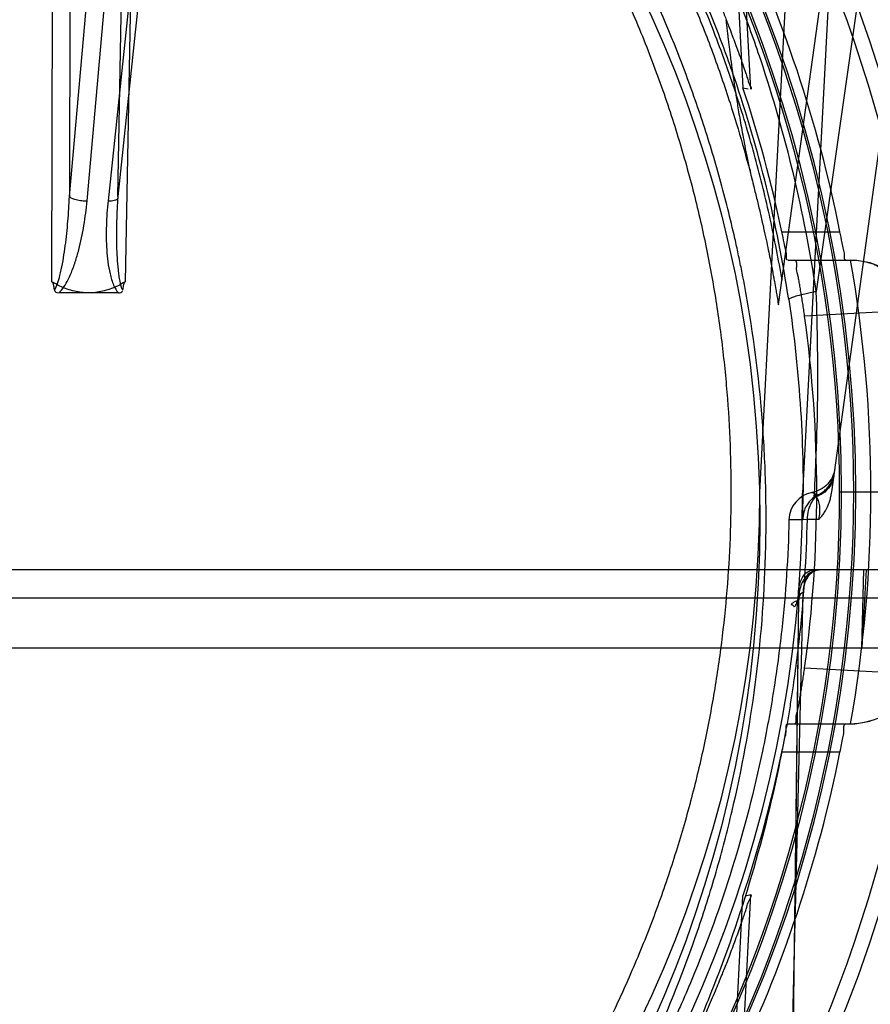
# Model space of a CAD drawing. Header units: millimetres. Extents: x 0 to 297, y 0 to 210.
# Tile 437 of 455: x 242.672 to 242.881, y 159.485 to 159.728. Entities that reach past the tile are written whole.
import ezdxf

# ---------------------------------------------------------------- set-up
doc = ezdxf.new("R2010")
doc.units = ezdxf.units.MM
doc.header["$LTSCALE"] = 16.335
doc.layers.get('0').update_dxf_attribs({"linetype": 'CONTINUOUS'})
for name, color, linetype in [('AXES_REF', 7, 'CONTINUOUS'), ('INTFCLR_1', 7, 'CONTINUOUS'), ('INTFCLR_144815', 7, 'CONTINUOUS')]:
    doc.layers.add(name, color=color, linetype=linetype)

msp = doc.modelspace()

# ---------------------------------------------------------------- linework, layer by layer
at = {"color": 7, "linetype": 'Continuous'}
for radius in [6.787079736, 6.7865, 6.743039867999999]:
    msp.add_circle((241.4889104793, 154.7114782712), radius, dxfattribs=at)
msp.add_arc((241.4889104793, 154.7114782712), 6.72, 278.2771290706, 261.7228709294, dxfattribs=at)
at = {"layer": 'AXES_REF', "color": 7, "linetype": 'Continuous'}
msp.add_arc((241.4889104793, 154.7114782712), 6.874, 113.0826847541, 66.9173152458, dxfattribs=at)
at = {"layer": 'AXES_REF', "color": 9, "linetype": 'Continuous'}
msp.add_arc((241.4889104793, 154.7114782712), 6.191158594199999, 94.4118118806, 85.5881881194, dxfattribs=at)
at = {"layer": 'INTFCLR_1', "color": 9, "linetype": 'Continuous'}
msp.add_circle((242.553106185, 159.6044782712), 0.301, dxfattribs=at)
for points, knots in [([(242.6837277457, 159.8825879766), (242.6814720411, 159.8836862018), (242.6769164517, 159.8858339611), (242.6676750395, 159.8899096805), (242.6511395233, 159.8964643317), (242.6316019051, 159.9025267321), (242.6140886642, 159.9065101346), (242.6051702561, 159.9081753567), (242.6000180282, 159.9090327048), (242.5871174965, 159.9110049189), (242.5650220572, 159.9130557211), (242.538914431, 159.9127265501), (242.5220360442, 159.9111792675), (242.5142433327, 159.9102051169), (242.5090541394, 159.9094865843), (242.4950056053, 159.9072574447), (242.4724694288, 159.9021617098), (242.4506572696, 159.8948066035), (242.4377541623, 159.8895217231), (242.4331126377, 159.8875169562), (242.4262427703, 159.8844460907), (242.4117893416, 159.8774347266), (242.3906149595, 159.865155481), (242.3708887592, 159.8510070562), (242.3588596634, 159.8410049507), (242.3534635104, 159.8362410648), (242.3499100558, 159.8330283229), (242.3403921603, 159.8241119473), (242.3257610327, 159.808708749), (242.3082670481, 159.7865105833), (242.2954317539, 159.7667399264), (242.2873836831, 159.7522501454), (242.2830275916, 159.7437233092), (242.2767288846, 159.7306508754), (242.2683409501, 159.7102716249), (242.2611342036, 159.6866397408), (242.2575200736, 159.6707822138), (242.256046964, 159.663267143), (242.255114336, 159.6581762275), (242.2527936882, 159.6440260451), (242.2509579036, 159.6257333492), (242.2505043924, 159.6073036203), (242.2506307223, 159.5979788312), (242.2508066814, 159.5926154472), (242.2514136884, 159.579327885), (242.2531842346, 159.5621765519), (242.2564722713, 159.5439880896), (242.2584428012, 159.5350293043), (242.2596621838, 159.5299435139), (242.2615694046, 159.5224066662), (242.2647461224, 159.5113124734), (242.2712457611, 159.4922117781), (242.2790247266, 159.4738240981), (242.2869003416, 159.4583965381), (242.291673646, 159.4498160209), (242.2990477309, 159.4372702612), (242.3111245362, 159.4192350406), (242.329371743, 159.3968422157), (242.3445698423, 159.3814103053), (242.3553246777, 159.3717137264), (242.3626956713, 159.3653811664), (242.3760316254, 159.3547330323), (242.3963306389, 159.3408041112), (242.4136388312, 159.3312762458), (242.422581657, 159.3269177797)], [0, 0, 0, 0, 0.0078493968, 0.0157556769, 0.0315973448, 0.06348082, 0.0796255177, 0.0877696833, 0.09186257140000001, 0.09596636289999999, 0.128600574, 0.1611442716, 0.177500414, 0.1816059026, 0.1857145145, 0.1938901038, 0.2261064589, 0.2578609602, 0.2657731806, 0.2697286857, 0.2736790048, 0.2893160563, 0.3199691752, 0.350131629, 0.3651446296, 0.3688979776, 0.3726519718, 0.3801321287, 0.4097003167, 0.4390100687, 0.4684423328, 0.4833358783, 0.4908515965, 0.498396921, 0.52873346, 0.5596898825, 0.5755734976, 0.5795998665, 0.5836492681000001, 0.5917658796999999, 0.6244614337, 0.6410489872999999, 0.6494251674, 0.6536350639, 0.6578378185, 0.6910418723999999, 0.7074624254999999, 0.7156483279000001, 0.7197377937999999, 0.7238248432, 0.7399718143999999, 0.7558251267, 0.7869322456, 0.802323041, 0.8100025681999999, 0.8176490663, 0.8478512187, 0.8777971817, 0.9079026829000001, 0.9155006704, 0.9231007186, 0.93830313, 0.9688745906, 1, 1, 1, 1]), ([(242.422581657, 159.3269177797), (242.431660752, 159.3224929), (242.4503757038, 159.3145137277), (242.4747608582, 159.3069437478), (242.4910459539, 159.3032421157), (242.4986991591, 159.3017639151), (242.5038369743, 159.3008416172), (242.5179617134, 159.2985928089), (242.5413220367, 159.2964307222), (242.5647973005, 159.2967352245), (242.5791104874, 159.2978663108), (242.5843370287, 159.2983841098), (242.5921262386, 159.2992603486), (242.6087593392, 159.3016883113), (242.633855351, 159.3073821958), (242.6544989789, 159.3143668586), (242.6663123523, 159.3191369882), (242.6709866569, 159.3210940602), (242.6790282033, 159.3246420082), (242.6946401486, 159.332243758), (242.7159143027, 159.3446286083), (242.733803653, 159.3575235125), (242.7441787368, 159.3659950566), (242.7478929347, 159.3691410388), (242.7533773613, 159.3739006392), (242.7648589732, 159.3844803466), (242.7813002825, 159.4019361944), (242.7990147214, 159.424668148), (242.8100373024, 159.4419248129), (242.8160145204, 159.4524702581), (242.8183868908, 159.4567740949), (242.8224146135, 159.4643999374), (242.8299790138, 159.4800512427), (242.837382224, 159.4986828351), (242.8434850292, 159.5180199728), (242.8487610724, 159.5381483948), (242.8535102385, 159.5640924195), (242.8553055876, 159.5865427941), (242.8556059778, 159.5998484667), (242.8556581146, 159.605209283), (242.8555696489, 159.6145168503), (242.8546961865, 159.6328612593), (242.8524566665, 159.6510226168), (242.8498349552, 159.6650388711), (242.8487959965, 159.6700755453), (242.8471652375, 159.6775167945), (242.8444129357, 159.688472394), (242.840089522, 159.7027384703), (242.833553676, 159.7211183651), (242.8267590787, 159.736674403), (242.8202116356, 159.7495584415), (242.8156850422, 159.7579755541), (242.8073362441, 159.7722865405), (242.7940809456, 159.791787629), (242.7760991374, 159.8136303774), (242.7611155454, 159.8287386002), (242.7513857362, 159.8374642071), (242.7477523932, 159.8406079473), (242.7422310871, 159.8452715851), (242.7299240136, 159.8550546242), (242.7097700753, 159.8688353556), (242.6925970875, 159.8782697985), (242.683727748, 159.8825879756)], [0, 0, 0, 0, 0.0316060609, 0.0635406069, 0.07975651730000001, 0.0838444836, 0.0879320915, 0.0960907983, 0.1285991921, 0.1611989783, 0.1694097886, 0.173526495, 0.1776339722, 0.1939379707, 0.2261052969, 0.2580138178, 0.2620009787, 0.2659733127, 0.273871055, 0.2895030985, 0.3202911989, 0.3507747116, 0.3583934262, 0.3622044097, 0.3660061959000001, 0.3811173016, 0.4110448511, 0.4409258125, 0.4711799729, 0.4750127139, 0.4788584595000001, 0.4865582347, 0.5019977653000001, 0.5332401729, 0.5491816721, 0.5654318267, 0.5983319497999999, 0.6315729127, 0.6357728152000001, 0.6399804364, 0.648348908, 0.6648970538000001, 0.6974320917, 0.7054938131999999, 0.7095177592, 0.7135247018, 0.7293322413, 0.7448511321, 0.7601545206, 0.7903607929, 0.7978752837, 0.8053790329, 0.8202649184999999, 0.8497067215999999, 0.8790537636, 0.9086837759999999, 0.9161831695, 0.9199497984, 0.9237184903, 0.9387994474, 0.9691302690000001, 1, 1, 1, 1])]:
    msp.add_open_spline(points, degree=3, knots=knots, dxfattribs=at)
at = {"layer": 'INTFCLR_144815', "color": 9, "linetype": 'Continuous'}
for p, q in [((242.9949208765, 160.5484094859), (242.8679795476, 159.6608559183)), ((242.8717874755, 159.6114927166), (242.9360847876, 160.0774282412)), ((242.68414797, 159.684202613), (242.7097948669, 159.9720088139)), ((242.6884656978, 159.6831263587), (242.7143044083, 159.9730850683)), ((242.7243238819, 159.9730850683), (242.6936454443, 159.6831263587)), ((242.7264722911, 159.9720088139), (242.6960215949, 159.684202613)), ((242.6798085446, 159.6632336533), (242.6803782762, 159.9687225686)), ((242.6846622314, 159.9686309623), (242.68414797, 159.6842026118)), ((242.696021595, 159.6842026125), (242.7012832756, 159.9686309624)), ((242.7035226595, 159.9687225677), (242.6978882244, 159.6632337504)), ((242.8587246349, 159.6575994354), (242.8999673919, 159.956468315)), ((242.8518458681, 159.7105880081), (242.8503069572, 159.7406338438)), ((242.8595360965, 159.6754931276), (242.8738249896, 159.6754931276)), ((242.86103964, 159.6684931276), (242.8775248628, 159.6684931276)), ((242.8669629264, 159.6113541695), (242.8684967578, 159.6108036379)), ((242.8646626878, 159.6046320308), (242.8612777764, 159.6046336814)), ((242.8658069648, 159.6047225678), (242.8612777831, 159.6046336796)), ((242.8685943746, 159.6047225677), (242.8658069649, 159.6047225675)), ((242.993841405, 159.5922982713), (242.112370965, 159.5922982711)), ((242.1193698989, 159.5854204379), (242.9868424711, 159.585420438)), ((242.858825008, 159.1914782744), (242.8636884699, 159.5854204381)), ((242.8627892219, 159.5084578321), (242.8637380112, 159.5853227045)), ((242.86103964, 159.5544634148), (242.8775248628, 159.5544634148)), ((242.8738249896, 159.5474634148), (242.8595360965, 159.5474634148)), ((242.8503069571, 159.4823226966), (242.8518458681, 159.5123685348))]:
    msp.add_line(p, q, dxfattribs=at)
at = {"layer": 'INTFCLR_144815', "color": 6, "linetype": 'Continuous'}
for p, q in [((242.854106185, 159.6114782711), (242.878105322, 160.0694090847)), ((242.8885621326, 160.0683100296), (242.8646060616, 159.6112009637)), ((242.8477658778, 159.7533730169), (242.8499381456, 159.7109165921)), ((242.8499387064, 159.7109166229), (242.8512086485, 159.7106977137)), ((242.8812954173, 159.6678559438), (242.8775248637, 159.6684931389)), ((242.6962051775, 159.6604782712), (242.6814915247, 159.6604782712)), ((242.8772370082, 159.611478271), (242.8737375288, 159.611478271)), ((242.8777257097, 159.6114782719), (242.8741063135, 159.6114782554)), ((242.8957744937, 159.6114782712), (242.8772370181, 159.6114782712)), ((242.879244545, 159.5731339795), (242.8797177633, 159.5922982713)), ((242.8803033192, 159.5922982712), (242.879244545, 159.5731339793)), ((242.8647211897, 159.5866982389), (242.8627892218, 159.5084578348)), ((242.8647325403, 159.5869695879), (242.8647211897, 159.5866982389)), ((242.091876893, 159.5731339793), (243.014335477, 159.5731339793)), ((242.8775248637, 159.5544634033), (242.8812954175, 159.5551005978)), ((242.8477658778, 159.4695835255), (242.8499381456, 159.5120399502))]:
    msp.add_line(p, q, dxfattribs=at)
at = {"layer": 'INTFCLR_144815', "color": 7, "linetype": 'Continuous'}
msp.add_line((242.8637380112, 159.5853227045), (242.8624584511, 159.5853617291), dxfattribs=at)
at = {"layer": 'INTFCLR_144815', "color": 9, "linetype": 'Continuous'}
msp.add_circle((242.553106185, 159.6114782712), 0.3461683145, dxfattribs=at)
for centre, radius, start, end in [((242.5531061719, 159.6115393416), 0.3426683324, 359.9897887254, 180.0102113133), ((242.553106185, 159.6113183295), 0.3246195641, 0.0282300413, 179.971769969), ((242.5531061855, 159.6115159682), 0.3241308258, 359.9933364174, 180.0066635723), ((242.553106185, 159.611379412), 0.3211200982, 0.0176390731, 179.9823609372), ((242.5531061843, 159.6115770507), 0.3206313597, 359.9823484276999, 180.017651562), ((243.1449051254, 154.5006782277), 5.1616692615, 92.83789291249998, 93.10722034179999), ((242.5531061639, 159.6114172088), 0.3426683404, 179.9897901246, 0.0102099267), ((242.553106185, 159.6116382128), 0.3246195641, 180.0282300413, 359.971769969), ((242.5531061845, 159.6114405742), 0.3241308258, 179.9933364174, 0.0066635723), ((242.553106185, 159.6115771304), 0.3211200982, 180.0176390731, 359.9823609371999), ((242.5531061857, 159.6113794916), 0.3206313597, 179.9823484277, 0.017651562), ((242.8682757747, 159.6044787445), 0.0069996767, 100.8103796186, 178.7316820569), ((242.5495367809, 159.6120107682), 0.3152122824, 358.6586528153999, 359.9032062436), ((243.1457770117, 164.7390480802), 5.1784616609, 266.8932043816, 267.1616585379)]:
    msp.add_arc(centre, radius, start, end, dxfattribs=at)
at = {"layer": 'INTFCLR_144815', "color": 6, "linetype": 'Continuous'}
for centre, radius, start, end in [((242.553106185, 159.6114782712), 0.3270450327, 11.2877879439, 25.7133570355), ((242.553106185, 159.6114782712), 0.3130450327, 11.7996976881, 18.5207825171), ((242.553106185, 159.6114782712), 0.3283354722, 350.0000000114, 10.0000000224), ((242.8759006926, 159.6475066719), 0.0209938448, 6.3648645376, 88.49110230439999), ((242.5531061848, 159.6114782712), 0.3150000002, 352.1026397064, 7.8973603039), ((242.553106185, 159.6114782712), 0.3115, 180.0510065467, 359.9489934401), ((242.553106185, 159.6114782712), 0.301, 180.0000000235, 360), ((242.8715123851, 159.6046138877), 0.0068852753, 115.9752017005, 125.9165754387), ((242.8759008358, 159.5754498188), 0.020993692, 271.5085107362, 353.6352322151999), ((242.553106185, 159.6114782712), 0.3270450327, 334.2866429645, 348.7122120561), ((242.553106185, 159.6114782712), 0.3130450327, 341.4792174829, 348.2003023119), ((242.808807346, 159.7569779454), 0.2483666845, 279.6811849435, 279.978736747)]:
    msp.add_arc(centre, radius, start, end, dxfattribs=at)
at = {"layer": 'INTFCLR_144815', "color": 9, "linetype": 'Continuous'}
for points, knots in [([(242.8679795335, 159.6608559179), (242.8665308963, 159.6705712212), (242.8627965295, 159.6897935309), (242.8560532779, 159.7132863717), (242.8502954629, 159.7293022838), (242.8467156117, 159.7383185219), (242.8411128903, 159.7515771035), (242.8317120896, 159.7708457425), (242.8170781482, 159.7952426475), (242.8032208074, 159.814382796), (242.7926763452, 159.827110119), (242.7864033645, 159.8341949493), (242.7768123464, 159.8445606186), (242.761619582, 159.8592824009), (242.7396987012, 159.8770796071), (242.7221044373, 159.888946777), (242.7099120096, 159.8962126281), (242.7016501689, 159.9008870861), (242.6869475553, 159.9085620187), (242.6651823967, 159.918110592), (242.6448551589, 159.9249008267), (242.6310117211, 159.9286579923), (242.6216622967, 159.9309643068), (242.6052177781, 159.9344186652), (242.5815782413, 159.9376933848), (242.5625510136, 159.9385632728), (242.553106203, 159.9385630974)], [0, 0, 0, 0, 0.0644257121, 0.1282422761, 0.1600975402, 0.1760213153, 0.1918637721, 0.2545006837, 0.3164394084, 0.378241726, 0.4092734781, 0.4248132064, 0.4403015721, 0.5018952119, 0.5633654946, 0.6252760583, 0.6408776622, 0.6564531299, 0.6875306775, 0.7496249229, 0.8121192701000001, 0.8278777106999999, 0.8437023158, 0.8752729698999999, 0.9380528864, 1, 1, 1, 1]), ([(242.8612138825, 159.6588508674), (242.8597974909, 159.6681517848), (242.8561440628, 159.6865574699), (242.8495504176, 159.7090382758), (242.8439217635, 159.7243602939), (242.8404213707, 159.7329886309), (242.8349385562, 159.7456858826), (242.8257366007, 159.7641406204), (242.8114194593, 159.7874937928), (242.7978676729, 159.8058067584), (242.7875588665, 159.8179814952), (242.7814231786, 159.8247621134), (242.7720326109, 159.8346925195), (242.7571556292, 159.8487953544), (242.7357053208, 159.8658319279), (242.7185000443, 159.8771841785), (242.7065764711, 159.8841362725), (242.6984895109, 159.8886127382), (242.6840924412, 159.895965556), (242.6627849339, 159.9051092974), (242.6429011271, 159.9116066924), (242.629357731, 159.915202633), (242.6202060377, 159.917411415), (242.6041070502, 159.9207197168), (242.5808462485, 159.9238716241), (242.5573924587, 159.9249061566), (242.5409485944, 159.9245119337), (242.5315147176, 159.923962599), (242.5174265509, 159.9228180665), (242.4965416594, 159.9199186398), (242.4693007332, 159.9135907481), (242.4472540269, 159.9063385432), (242.4322177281, 159.9002476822), (242.4237263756, 159.8964712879), (242.4111991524, 159.8905596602), (242.3930398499, 159.8807215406), (242.3701840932, 159.8655925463), (242.3523685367, 159.8514128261), (242.3405789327, 159.8406942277), (242.3340239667, 159.8343284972), (242.324427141, 159.8245898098), (242.3108649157, 159.8092320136), (242.2946184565, 159.7872378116), (242.2838944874, 159.7697044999), (242.2773674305, 159.7575898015), (242.2731663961, 159.7493621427), (242.2663023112, 159.7347430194), (242.2578785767, 159.713209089), (242.250044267, 159.6864419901), (242.2464115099, 159.66812738), (242.2449984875, 159.6588508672)], [0, 0, 0, 0, 0.0318457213, 0.0634185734, 0.0791931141, 0.0870815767, 0.094933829, 0.1260061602, 0.1567815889, 0.1875451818, 0.2030139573, 0.210765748, 0.2184960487, 0.2492749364, 0.2800521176, 0.3111084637, 0.3189436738, 0.3267698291, 0.3423932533, 0.3736478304, 0.40514581, 0.4130942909, 0.4210773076, 0.4370099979, 0.4687094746, 0.5004174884, 0.5163608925, 0.5243692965, 0.5324013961, 0.5642032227, 0.5956284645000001, 0.6269453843, 0.6426486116, 0.6505262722, 0.6583992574, 0.6895346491, 0.72033006, 0.7510658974, 0.7665005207, 0.7742492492, 0.7819920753, 0.8127794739, 0.8435012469, 0.8744409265, 0.8822471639, 0.8900796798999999, 0.905708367, 0.9368993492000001, 0.9682376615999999, 1, 1, 1, 1]), ([(242.2536130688, 159.686650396), (242.2553289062, 159.6935811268), (242.2578867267, 159.7025781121), (242.2615372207, 159.7135274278), (242.2644815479, 159.7217735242), (242.2700158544, 159.7358573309), (242.2790792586, 159.7552797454), (242.2917405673, 159.7774550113), (242.3037220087, 159.7949474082), (242.3128382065, 159.8066454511), (242.3182629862, 159.8131806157), (242.3265702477, 159.8227795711), (242.3397488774, 159.8365184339), (242.3588029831, 159.8533727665), (242.3741371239, 159.8648312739), (242.3848011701, 159.8719685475), (242.3920711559, 159.8766164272), (242.4050536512, 159.8843511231), (242.4243281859, 159.894244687), (242.4485363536, 159.9041887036), (242.4674016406, 159.9101132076), (242.4802857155, 159.9134072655), (242.4890200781, 159.9154381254), (242.5000452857, 159.9176224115), (242.5111712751, 159.919322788), (242.5201209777, 159.9203894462), (242.5335074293, 159.921686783), (242.5536109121, 159.9225302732), (242.5803845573, 159.9213175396), (242.6003120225, 159.9186637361), (242.6134936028, 159.9161700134), (242.6222285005, 159.9143184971), (242.6372210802, 159.9106256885), (242.6580755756, 159.9040388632), (242.6821491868, 159.8941192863), (242.7013529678, 159.8842433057), (242.7133797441, 159.8770675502), (242.7188474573, 159.8736075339), (242.722461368, 159.8712670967), (242.732205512, 159.8647373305), (242.7475030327, 159.853294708), (242.7665097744, 159.8364716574), (242.7811236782, 159.8212330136), (242.7906871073, 159.8099506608), (242.7959717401, 159.8033122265), (242.8036836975, 159.7932051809), (242.8144749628, 159.7774513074), (242.8271468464, 159.7552545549), (242.8362157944, 159.7358137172), (242.8417510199, 159.7217200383), (242.8446923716, 159.7134772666), (242.8483346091, 159.702547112), (242.8508864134, 159.6935686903), (242.8525991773, 159.6866507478)], [0, 0, 0, 0, 0.0260933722, 0.0341459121, 0.0421792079, 0.0580898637, 0.08943313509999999, 0.1204101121, 0.1513108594, 0.1668239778, 0.1745963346, 0.1823477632, 0.2132152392, 0.244081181, 0.2752183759, 0.2830803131, 0.2909751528, 0.3067500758, 0.3382935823, 0.3700502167, 0.4022856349, 0.4104553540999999, 0.4186483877, 0.4350547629, 0.4515167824, 0.4597669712, 0.4679907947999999, 0.50066556, 0.5331935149, 0.5658225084, 0.5740275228, 0.5822189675, 0.5984510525, 0.6304407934, 0.6620376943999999, 0.6934977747, 0.7092581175, 0.7132052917, 0.7171442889, 0.7249927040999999, 0.7560706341, 0.7868683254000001, 0.8176571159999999, 0.8331371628, 0.8409068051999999, 0.8486637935, 0.8795968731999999, 0.9106030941, 0.9419732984, 0.957896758, 0.9659251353, 0.9739546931, 1, 1, 1, 1]), ([(242.6804388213, 159.661147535), (242.6807975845, 159.6616366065), (242.6812795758, 159.6628487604), (242.6817719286, 159.664541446), (242.6822561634, 159.6666460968), (242.6827054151, 159.6690973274), (242.6832817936, 159.6730837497), (242.6837994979, 159.6781237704), (242.6840561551, 159.6821730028), (242.6841479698, 159.6842026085)], [0, 0, 0, 0, 0.0774808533, 0.1635205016, 0.226064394, 0.3530338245, 0.4818368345, 0.7404721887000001, 1, 1, 1, 1]), ([(242.681491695, 159.6604783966), (242.6824973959, 159.6613527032), (242.6834861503, 159.663003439), (242.6847040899, 159.6656194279), (242.685599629, 159.6680674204), (242.686745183, 159.6720272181), (242.6877752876, 159.6770477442), (242.6882851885, 159.681100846), (242.6884656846, 159.6831263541)], [0, 0, 0, 0, 0.1663170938, 0.2317517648, 0.3614325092, 0.4906053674, 0.7462034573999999, 1, 1, 1, 1]), ([(242.6841479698, 159.6842026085), (242.684554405, 159.6837436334), (242.6856841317, 159.6834371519), (242.6871339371, 159.6831676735), (242.6880321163, 159.683122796), (242.6884656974, 159.6831263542)], [0, 0, 0, 0, 0.4077906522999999, 0.7115860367, 1, 1, 1, 1]), ([(242.6936454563, 159.6831263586), (242.6934324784, 159.6811133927), (242.6932208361, 159.6780860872), (242.6931832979, 159.6740555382), (242.6932942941, 159.6710590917), (242.6935730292, 159.6680927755), (242.6939898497, 159.6656518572), (242.6944973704, 159.6637428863), (242.6950832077, 159.6621231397), (242.6956931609, 159.6610146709), (242.6962052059, 159.6604781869)], [0, 0, 0, 0, 0.2617045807, 0.3918493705, 0.5210039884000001, 0.6492004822, 0.776798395, 0.8407099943, 0.9041171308, 1, 1, 1, 1]), ([(242.6936454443, 159.6831263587), (242.694033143, 159.683123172), (242.6946727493, 159.6831482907), (242.69546821, 159.6833176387), (242.6959755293, 159.6835158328), (242.6962241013, 159.6838958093), (242.6960941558, 159.6841190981), (242.696021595, 159.684202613)], [0, 0, 0, 0, 0.3747017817, 0.6146906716, 0.7852731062, 0.8930787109, 1, 1, 1, 1]), ([(242.696021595, 159.684202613), (242.6958960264, 159.6821749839), (242.6957621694, 159.6791340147), (242.6957057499, 159.6750883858), (242.6957333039, 159.6720822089), (242.6958440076, 159.6691102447), (242.6960301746, 159.6666649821), (242.6962623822, 159.6647459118), (242.6965632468, 159.6630564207), (242.6968465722, 159.6618038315), (242.6972580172, 159.6611472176)], [0, 0, 0, 0, 0.2624034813, 0.3930493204, 0.5225751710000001, 0.6506910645, 0.7770700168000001, 0.8394037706, 0.899912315, 1, 1, 1, 1]), ([(242.8893492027, 159.6560172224), (242.8892289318, 159.6573455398), (242.8886803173, 159.6599413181), (242.8869608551, 159.6634305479), (242.8844786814, 159.6662065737), (242.8823816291, 159.6674454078), (242.8812954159, 159.6678559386)], [0, 0, 0, 0, 0.2662787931, 0.5236181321, 0.7681696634, 1, 1, 1, 1]), ([(242.8612138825, 159.6588508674), (242.861177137, 159.6589449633), (242.8615930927, 159.6592404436), (242.862254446, 159.6594606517), (242.8635653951, 159.6598763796), (242.8650103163, 159.6602218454), (242.8665433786, 159.6605648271), (242.8674885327, 159.6607583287), (242.8679794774, 159.6608559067)], [0, 0, 0, 0, 0.0424882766, 0.1547259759, 0.3416106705, 0.5937305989, 0.7894654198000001, 1, 1, 1, 1]), ([(242.8674739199, 159.6101895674), (242.8676459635, 159.6131053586), (242.8680276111, 159.6206871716), (242.8685282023, 159.6375767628), (242.8683228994, 159.6515581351), (242.8679794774, 159.6608559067)], [0, 0, 0, 0, 0.1728816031, 0.44930315, 1, 1, 1, 1]), ([(242.8612138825, 159.6588508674), (242.8625898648, 159.6498148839), (242.8640496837, 159.6361813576), (242.8646944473, 159.6203441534), (242.8647522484, 159.6136371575), (242.8647486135, 159.6114782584)], [0, 0, 0, 0, 0.5767817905, 0.8637642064, 1, 1, 1, 1]), ([(242.8725851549, 159.6172731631), (242.8724887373, 159.6165744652), (242.8720608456, 159.6151670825), (242.8708173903, 159.6133222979), (242.8690366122, 159.6119916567), (242.8676555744, 159.611486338), (242.8669629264, 159.6113541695)], [0, 0, 0, 0, 0.2438751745, 0.5000620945, 0.7561849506, 1, 1, 1, 1]), ([(242.8723065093, 159.6152539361), (242.8720792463, 159.6136070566), (242.8705710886, 159.6114557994), (242.8685145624, 159.6105271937), (242.8679554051, 159.6103445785)], [0, 0, 0, 0, 0.7386502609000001, 1, 1, 1, 1]), ([(242.8658069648, 159.6047225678), (242.8658245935, 159.605468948), (242.8659728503, 159.6066005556), (242.8664327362, 159.6080341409), (242.8669973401, 159.6092135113), (242.8675596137, 159.6099635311), (242.8679554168, 159.6103446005)], [0, 0, 0, 0, 0.3639699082, 0.5503253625, 0.7321466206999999, 1, 1, 1, 1]), ([(242.8679554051, 159.6103445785), (242.8679054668, 159.6105300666), (242.8677137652, 159.6108608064), (242.8675319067, 159.6111769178), (242.8668107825, 159.6113639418), (242.8669629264, 159.6113541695)], [0, 0, 0, 0, 0.3886307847, 0.6915573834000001, 1, 1, 1, 1]), ([(242.8685943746, 159.6047225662), (242.8687379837, 159.6052883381), (242.8689312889, 159.6063996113), (242.8689059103, 159.6079837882), (242.8685833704, 159.6093180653), (242.8681838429, 159.6100520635), (242.8679554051, 159.6103445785)], [0, 0, 0, 0, 0.3002241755, 0.576887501, 0.8091070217, 1, 1, 1, 1]), ([(242.5703390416, 159.2882172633), (242.5795198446, 159.2887425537), (242.5987300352, 159.2907265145), (242.6226229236, 159.2955371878), (242.6384176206, 159.2999685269), (242.6456465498, 159.3022414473), (242.6504476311, 159.303817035), (242.6634374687, 159.3083498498), (242.6840906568, 159.3170123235), (242.7059272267, 159.3287722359), (242.7205052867, 159.3380255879), (242.7286351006, 159.3436016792), (242.7405697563, 159.3522097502), (242.753876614, 159.3630493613), (242.7663664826, 159.3747602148), (242.7732672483, 159.3816943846), (242.7833661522, 159.3923212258), (242.7975889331, 159.4091194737), (242.8144963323, 159.4332198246), (242.8267967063, 159.454636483), (242.8338787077, 159.4691717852), (242.8369916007, 159.4760526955), (242.8390252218, 159.4806889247), (242.8444136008, 159.4935711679), (242.8520734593, 159.5153112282), (242.8577241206, 159.5377472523), (242.8604011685, 159.551744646), (242.8612973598, 159.5569210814), (242.8625531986, 159.5647190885), (242.8646355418, 159.5806041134), (242.8655905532, 159.5952914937), (242.8658069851, 159.6047225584)], [0, 0, 0, 0, 0.0579960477, 0.1216075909, 0.1534412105, 0.1614161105, 0.1693984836, 0.1853084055, 0.2481800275, 0.3103966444, 0.3414785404, 0.3570416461, 0.3725645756, 0.4342808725, 0.4650884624, 0.4805165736, 0.4959725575, 0.5575426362, 0.6191124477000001, 0.6814044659, 0.7130732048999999, 0.7210533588, 0.7290343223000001, 0.7450012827, 0.8091155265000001, 0.8741835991, 0.8906916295, 0.8989896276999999, 0.9073150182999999, 0.9405046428, 1, 1, 1, 1]), ([(242.8612778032, 159.6046336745), (242.8610725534, 159.5955831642), (242.8601412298, 159.5815021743), (242.8580970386, 159.5662814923), (242.8568653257, 159.5588231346), (242.855985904, 159.5538711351), (242.853356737, 159.5404745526), (242.8477999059, 159.5189976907), (242.8402691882, 159.4982105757), (242.8349724, 159.4858963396), (242.83297177, 159.4814613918), (242.8299075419, 159.4748756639), (242.8229305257, 159.4609551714), (242.8108107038, 159.440450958), (242.7941557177, 159.4173904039), (242.7801561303, 159.4013334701), (242.7702159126, 159.391174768), (242.7634134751, 159.3845365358), (242.7510912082, 159.3733174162), (242.7379786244, 159.3629488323), (242.7262257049, 159.3547188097), (242.7182081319, 159.3493801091), (242.7038210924, 159.3405153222), (242.6822764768, 159.329255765), (242.6619265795, 159.3209738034), (242.6491261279, 159.3166386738), (242.6443912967, 159.3151306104), (242.6372589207, 159.3129541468), (242.6216706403, 159.3087099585), (242.6002131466, 159.3045189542), (242.5834464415, 159.3026601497), (242.5765484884, 159.302131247)], [0, 0, 0, 0, 0.0596440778, 0.0928240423, 0.1011490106, 0.1094475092, 0.1259595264, 0.1910905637, 0.255365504, 0.2713912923, 0.2794047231, 0.2874194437, 0.3192469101, 0.3819601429, 0.4441037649, 0.5064173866, 0.5220877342, 0.5377410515, 0.5690320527, 0.6318516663, 0.6476799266, 0.6635601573, 0.6953077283, 0.7589802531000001, 0.8234733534, 0.8398143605, 0.8480158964, 0.8562115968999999, 0.8889438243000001, 0.9544198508, 1, 1, 1, 1])]:
    msp.add_open_spline(points, degree=3, knots=knots, dxfattribs=at)
at = {"layer": 'INTFCLR_144815', "color": 6, "linetype": 'Continuous'}
for points, knots in [([(242.8595580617, 159.6636389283), (242.8591359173, 159.6661486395), (242.8582278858, 159.6711728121), (242.8566777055, 159.6786965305), (242.8549324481, 159.686226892), (242.8529888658, 159.6937614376), (242.8508435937, 159.7012973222), (242.8484931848, 159.7088312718), (242.8459343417, 159.7163590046), (242.8431638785, 159.7238756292), (242.8401790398, 159.7313750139), (242.8369773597, 159.7388504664), (242.8335570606, 159.7462940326), (242.8299168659, 159.7536972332), (242.826056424, 159.7610504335), (242.821976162, 159.7683434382), (242.817677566, 159.7755652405), (242.8131630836, 159.7827044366), (242.8084362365, 159.7897492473), (242.8035016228, 159.7966877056), (242.7983648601, 159.8035078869), (242.7930325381, 159.8101980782), (242.7875121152, 159.8167469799), (242.7818118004, 159.823143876), (242.7759404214, 159.8293787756), (242.7699072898, 159.8354425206), (242.7637220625, 159.8413268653), (242.7573945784, 159.8470245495), (242.7509347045, 159.852529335), (242.7443522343, 159.8578359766), (242.7376567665, 159.8629402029), (242.7308576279, 159.8678386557), (242.7239637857, 159.872528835), (242.7169837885, 159.8770090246), (242.7099256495, 159.8812782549), (242.7027970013, 159.8853360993), (242.6956049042, 159.8891827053), (242.6883559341, 159.8928186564), (242.6810561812, 159.8962448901), (242.673711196, 159.8994626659), (242.6663262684, 159.9024733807), (242.6589059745, 159.9052787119), (242.6514547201, 159.9078803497), (242.6439762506, 159.9102801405), (242.6364741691, 159.9124798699), (242.6289515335, 159.9144813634), (242.6214112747, 159.9162863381), (242.6138558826, 159.9178964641), (242.6062877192, 159.9193132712), (242.5987088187, 159.9205381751), (242.5911210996, 159.9215724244), (242.5835262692, 159.9224171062), (242.5759259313, 159.9230731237), (242.5683215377, 159.9235411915), (242.560714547, 159.9238218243), (242.5556418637, 159.9238841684), (242.5531061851, 159.9238841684)], [0, 0, 0, 0, 0.0174675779, 0.035038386, 0.0527193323, 0.0705173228, 0.0884397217, 0.1064918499, 0.1246794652, 0.143004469, 0.1614695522, 0.1800730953, 0.1988143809, 0.2176879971, 0.2366893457, 0.2558095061, 0.2750388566, 0.2943659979, 0.3137778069, 0.3332599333, 0.3527970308, 0.3723732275, 0.3919721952, 0.4115777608, 0.4311742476, 0.4507464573, 0.4702801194, 0.4897621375, 0.5091806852, 0.5285254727, 0.5477874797, 0.5669592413, 0.5860347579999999, 0.6050093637, 0.6238798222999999, 0.6426447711, 0.6613024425, 0.6798536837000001, 0.6983001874, 0.7166429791, 0.7348859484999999, 0.7530315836, 0.7710849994, 0.7890500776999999, 0.8069328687, 0.8247382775, 0.8424729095, 0.8601425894, 0.8777542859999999, 0.8953145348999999, 0.9128305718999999, 0.9303093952, 0.9477583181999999, 0.9651847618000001, 0.9825961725, 1, 1, 1, 1]), ([(242.553106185, 159.9074852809), (242.5577086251, 159.9074852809), (242.5669303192, 159.9072676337), (242.5807579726, 159.9062856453), (242.5945873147, 159.9046409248), (242.6084082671, 159.9023244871), (242.6222145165, 159.8993222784), (242.6359970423, 159.8956175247), (242.6497428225, 159.8911899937), (242.6634338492, 159.8860178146), (242.6770456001, 159.880077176), (242.6905469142, 159.8733450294), (242.7038977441, 159.8657993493), (242.7170490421, 159.8574234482), (242.7299403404, 159.8482071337), (242.7425008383, 159.8381529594), (242.7546482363, 159.827278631), (242.7662915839, 159.8156235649), (242.7773348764, 159.8032516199), (242.7876822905, 159.7902526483), (242.797247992, 159.7767410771), (242.8059619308, 159.7628472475), (242.8137794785, 159.7487087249), (242.82068217, 159.7344557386), (242.8266787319, 159.7202016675), (242.8317987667, 159.7060344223), (242.8360868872, 159.6920144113), (242.8395945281, 159.6781749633), (242.8423745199, 159.664526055), (242.8444752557, 159.6510596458), (242.845938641, 159.6377543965), (242.8467969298, 159.6245789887), (242.8469813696, 159.615831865), (242.8469778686, 159.6114782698)], [0, 0, 0, 0, 0.0297989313, 0.0596971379, 0.0897219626, 0.1199349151, 0.1503958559, 0.1811653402, 0.2123022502, 0.2438592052, 0.2758844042, 0.3084194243, 0.3414961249, 0.3751312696, 0.4093242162, 0.4440489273, 0.4792482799, 0.5148298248, 0.5506586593, 0.5865641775, 0.6223450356, 0.657788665, 0.6926950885, 0.7268956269, 0.7602746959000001, 0.7927732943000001, 0.824387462, 0.8551611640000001, 0.8851759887, 0.9145402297, 0.9433746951, 0.9718122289, 1, 1, 1, 1]), ([(242.8357879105, 159.7504604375), (242.8362626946, 159.7494947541), (242.8372213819, 159.7475177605), (242.8386492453, 159.7444883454), (242.8400794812, 159.7413618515), (242.8414877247, 159.7381863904), (242.8428479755, 159.7350201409), (242.844133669, 159.7319302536), (242.8453138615, 159.7290031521), (242.8463597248, 159.7263300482), (242.8472591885, 159.7239668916), (242.8480208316, 159.7219160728), (242.8486655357, 159.7201410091), (242.8492132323, 159.7186043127), (242.8496758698, 159.7172785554), (242.850171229, 159.7158522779), (242.8506141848, 159.7144699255), (242.8511910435, 159.7129255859), (242.8512646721, 159.7119983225), (242.8522355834, 159.7105211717), (242.8518458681, 159.7105880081)], [0, 0, 0, 0, 0.075027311, 0.1531887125, 0.2334989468, 0.3147342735, 0.3953787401, 0.4737617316, 0.5480690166, 0.6154231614, 0.6738902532, 0.7243647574, 0.7679464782, 0.8055776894, 0.8380579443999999, 0.8659964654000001, 0.9102956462, 0.9421026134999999, 0.9724314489, 1, 1, 1, 1]), ([(242.8457463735, 159.727709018), (242.8457879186, 159.727320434), (242.8458705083, 159.7265788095), (242.8460044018, 159.7253945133), (242.8461395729, 159.7242359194), (242.8462911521, 159.7229704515), (242.8464383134, 159.7217743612), (242.8465988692, 159.7205023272), (242.8467708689, 159.7191725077), (242.8469795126, 159.717603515), (242.8472344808, 159.7157442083), (242.8474842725, 159.7139868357), (242.8477187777, 159.7123857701), (242.8479249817, 159.7110077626), (242.8481581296, 159.7094867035), (242.8484231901, 159.7078044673), (242.8487231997, 159.7059539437), (242.8490640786, 159.703926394), (242.8494477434, 159.7017086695), (242.8498863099, 159.6992783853), (242.8503959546, 159.6965984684), (242.8509962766, 159.6936127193), (242.8517156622, 159.6902574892), (242.8522898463, 159.6879007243), (242.8525991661, 159.6866506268)], [0, 0, 0, 0, 0.0281457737, 0.0537425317, 0.0858378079, 0.1121547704, 0.14553441, 0.1726309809, 0.2044949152, 0.2421071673, 0.2866261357, 0.3396571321, 0.3699466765, 0.403166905, 0.4400076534, 0.4807742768, 0.5258178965, 0.5750239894, 0.6288494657, 0.6879126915, 0.7528810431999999, 0.8253155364, 0.9072513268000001, 1, 1, 1, 1]), ([(242.8525991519, 159.6866506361), (242.8528747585, 159.6855707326), (242.8534105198, 159.6834258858), (242.8541695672, 159.6802511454), (242.8548689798, 159.6771938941), (242.8554941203, 159.6743404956), (242.8560341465, 159.6717732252), (242.8564885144, 159.6695330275), (242.8568668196, 159.6676084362), (242.8571833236, 159.6659533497), (242.8574487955, 159.664535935), (242.8577264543, 159.6630158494), (242.8579912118, 159.6615818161), (242.8582701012, 159.6598945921), (242.8584612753, 159.6591622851), (242.858673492, 159.6572288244), (242.8587246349, 159.6575994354)], [0, 0, 0, 0, 0.1125868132, 0.2233216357, 0.3297408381, 0.4293995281, 0.5183988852, 0.5947588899, 0.6602954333, 0.716571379, 0.7648804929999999, 0.8062723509, 0.8715545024, 0.9179110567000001, 0.9622066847, 1, 1, 1, 1]), ([(242.86103964, 159.6684931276), (242.8605509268, 159.6684931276), (242.8608500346, 159.6700609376), (242.8603597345, 159.6712419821), (242.8600464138, 159.673195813), (242.8597243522, 159.674591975), (242.8595360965, 159.6754931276)], [0, 0, 0, 0, 0.2047623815, 0.388137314, 0.6142818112, 1, 1, 1, 1]), ([(242.8752671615, 159.6684931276), (242.8747787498, 159.6684931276), (242.8750900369, 159.6700626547), (242.8746101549, 159.6712441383), (242.8743138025, 159.6731972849), (242.8740047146, 159.6745926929), (242.8738249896, 159.6754931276)], [0, 0, 0, 0, 0.2049972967, 0.3884792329, 0.6146127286, 1, 1, 1, 1]), ([(242.8651186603, 159.6547589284), (242.8650467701, 159.6552771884), (242.8649003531, 159.6563067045), (242.8646724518, 159.6578326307), (242.8644406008, 159.6593173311), (242.8642072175, 159.6607396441), (242.8639808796, 159.662087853), (242.86374974, 159.6633246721), (242.8635229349, 159.6648110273), (242.86294262, 159.6661910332), (242.8633708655, 159.6684931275), (242.8626585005, 159.6684931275)], [0, 0, 0, 0, 0.1124454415, 0.2234730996, 0.3315878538, 0.4353265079, 0.5334336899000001, 0.6246783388, 0.7080555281, 0.8469060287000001, 1, 1, 1, 1]), ([(242.6798084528, 159.6632337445), (242.6801184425, 159.6630443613), (242.6802044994, 159.6621698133), (242.680377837, 159.6615091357), (242.6804386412, 159.6611474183)], [0, 0, 0, 0, 0.497582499, 1, 1, 1, 1]), ([(242.6972580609, 159.6611474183), (242.6973187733, 159.6615085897), (242.6974921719, 159.6621691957), (242.6975776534, 159.6630443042), (242.6978882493, 159.6632337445)], [0, 0, 0, 0, 0.5016635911, 1, 1, 1, 1]), ([(242.8684967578, 159.6108036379), (242.8688450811, 159.6109731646), (242.8695339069, 159.611386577), (242.8704673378, 159.6121786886), (242.8712899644, 159.6131648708), (242.8720376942, 159.6145166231), (242.8723552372, 159.6156070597), (242.8724471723, 159.6162732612)], [0, 0, 0, 0, 0.165788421, 0.3419582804, 0.521696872, 0.7121862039, 1, 1, 1, 1]), ([(242.8469778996, 159.611478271), (242.8469744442, 159.607181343), (242.8467817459, 159.5985800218), (242.845934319, 159.5856870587), (242.8445218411, 159.5727756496), (242.8425292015, 159.5598209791), (242.8399284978, 159.5467786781), (242.8366866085, 159.5336324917), (242.8327617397, 159.5203684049), (242.8281110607, 159.506995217), (242.8228255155, 159.493871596), (242.8172186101, 159.4816624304), (242.811704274, 159.4709131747), (242.8065514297, 159.4617414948), (242.8017830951, 159.4538742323), (242.7973934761, 159.4470838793), (242.7933607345, 159.4411828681), (242.7896806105, 159.4360514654), (242.7863337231, 159.4315768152), (242.7833002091, 159.4276676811), (242.7805310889, 159.4242129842), (242.7778171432, 159.4209236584), (242.7750295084, 159.4176416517), (242.7721992, 159.4144099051), (242.7695384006, 159.411458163), (242.767159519, 159.4088851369), (242.7650363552, 159.406639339), (242.7631429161, 159.4046756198), (242.7613668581, 159.4028652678), (242.7595623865, 159.4010562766), (242.7575806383, 159.3991048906), (242.7553631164, 159.3969642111), (242.7528718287, 159.3946116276), (242.7500665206, 159.3920268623), (242.7469045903, 159.3891923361), (242.7433427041, 159.3860955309), (242.7393165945, 159.3827128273), (242.7347627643, 159.3790307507), (242.7295990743, 159.3750319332), (242.7237138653, 159.3706908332), (242.7169681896, 159.365983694), (242.7091944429, 159.3608954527), (242.7002124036, 159.3554376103), (242.6897535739, 159.349614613), (242.6777211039, 159.3435843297), (242.6645076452, 159.3377484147), (242.6507127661, 159.3324742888), (242.6368318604, 159.3279515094), (242.6229066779, 159.3241658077), (242.6089567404, 159.3210989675), (242.5949748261, 159.3187307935), (242.5809996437, 159.3170528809), (242.5670386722, 159.3160531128), (242.5577426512, 159.3158319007), (242.5531061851, 159.3158319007)], [0, 0, 0, 0, 0.0278433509, 0.0557285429, 0.083699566, 0.1119794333, 0.1406325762, 0.1698467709, 0.1996862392, 0.2302331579, 0.2615586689, 0.2913262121, 0.3172584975, 0.3398211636, 0.3594801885, 0.3768602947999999, 0.3922082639, 0.4057894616, 0.4177749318, 0.4284144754, 0.4378506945, 0.4464634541, 0.456046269, 0.4657523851, 0.4742990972, 0.4817962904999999, 0.4884585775, 0.4943248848, 0.4994721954, 0.5048918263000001, 0.510881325, 0.5174938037, 0.5248635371, 0.5330841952, 0.5422107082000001, 0.5523788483, 0.5636668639, 0.5762833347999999, 0.5903234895, 0.6059832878, 0.6236658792, 0.6436173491, 0.6661769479, 0.6917559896, 0.7211635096, 0.7533574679, 0.7853151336, 0.8168215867, 0.8479181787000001, 0.8787852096, 0.9093365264, 0.9397732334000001, 0.9699565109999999, 1, 1, 1, 1]), ([(242.8674734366, 159.6101900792), (242.8670285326, 159.6098678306), (242.8663173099, 159.6092063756), (242.8654610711, 159.6079767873), (242.8648303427, 159.6064900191), (242.8646616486, 159.605290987), (242.8646626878, 159.6046320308)], [0, 0, 0, 0, 0.2554747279, 0.4461157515, 0.6935518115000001, 1, 1, 1, 1]), ([(242.8685943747, 159.604722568), (242.8688570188, 159.6049851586), (242.8693490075, 159.6055235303), (242.8701897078, 159.6066796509), (242.8708397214, 159.6079491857), (242.8713199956, 159.6092983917), (242.8716037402, 159.61037503), (242.871735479, 159.6111159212), (242.8717874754, 159.6114927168)], [0, 0, 0, 0, 0.1462707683, 0.2865931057, 0.5620390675, 0.7039916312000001, 0.8501967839, 1, 1, 1, 1]), ([(242.8687941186, 159.5922982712), (242.8684293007, 159.5922982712), (242.8676626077, 159.5921389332), (242.8666364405, 159.5914795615), (242.8657766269, 159.5904674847), (242.8650260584, 159.5889587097), (242.8647771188, 159.5877252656), (242.8647325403, 159.5869695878)], [0, 0, 0, 0, 0.1499005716, 0.3125430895, 0.4926525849, 0.6889586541, 1, 1, 1, 1]), ([(242.868687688, 159.5922982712), (242.8679039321, 159.5922982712), (242.8664515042, 159.5916024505), (242.8654524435, 159.5900620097), (242.8648949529, 159.58853454), (242.8647532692, 159.5875728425), (242.8647325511, 159.5869696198)], [0, 0, 0, 0, 0.3257620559, 0.6011272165, 0.7491273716, 1, 1, 1, 1]), ([(242.8626585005, 159.5544634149), (242.8631222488, 159.5544634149), (242.8628609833, 159.5561371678), (242.8634514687, 159.5575113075), (242.8636864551, 159.5593045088), (242.8639823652, 159.5608746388), (242.8642080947, 159.5622229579), (242.8644414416, 159.5636442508), (242.8646730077, 159.5651276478), (242.8649006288, 159.5666517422), (242.8650468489, 159.5676799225), (242.8651186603, 159.568197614)], [0, 0, 0, 0, 0.09966013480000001, 0.2181917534, 0.3758817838, 0.4670528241, 0.5651114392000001, 0.6688194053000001, 0.7768262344, 0.8876821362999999, 1, 1, 1, 1]), ([(242.8595360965, 159.5474634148), (242.8596634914, 159.5480732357), (242.8599231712, 159.5492297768), (242.8602063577, 159.5509681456), (242.8607751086, 159.5524192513), (242.8603474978, 159.5544634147), (242.86103964, 159.5544634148)], [0, 0, 0, 0, 0.2610260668, 0.5033507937, 0.7099978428, 1, 1, 1, 1]), ([(242.8738249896, 159.5474634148), (242.8739466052, 159.5480727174), (242.8741954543, 159.549228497), (242.8744633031, 159.5509659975), (242.8750189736, 159.552417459), (242.8745754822, 159.5544634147), (242.8752671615, 159.5544634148)], [0, 0, 0, 0, 0.2607883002, 0.5030002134, 0.7096801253, 1, 1, 1, 1]), ([(242.8357879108, 159.47249611), (242.8362742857, 159.4734853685), (242.8371848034, 159.4753643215), (242.8384511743, 159.4780471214), (242.8395592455, 159.4804550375), (242.8405504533, 159.4826543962), (242.841506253, 159.4848233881), (242.842447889, 159.4870037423), (242.8433506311, 159.4891423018), (242.844152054, 159.4910786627), (242.8448461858, 159.4927915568), (242.8454841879, 159.4943935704), (242.8461207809, 159.4960149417), (242.8468013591, 159.4977822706), (242.8475363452, 159.4997312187), (242.8482804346, 159.5017477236), (242.8489767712, 159.5036823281), (242.849577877, 159.5053947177), (242.8500980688, 159.5068881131), (242.8505100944, 159.5081508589), (242.8510281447, 159.5095555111), (242.8510805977, 159.5105658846), (242.8523297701, 159.5124515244), (242.8518458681, 159.5123685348)], [0, 0, 0, 0, 0.0768589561, 0.1455727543, 0.2068396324, 0.2616652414, 0.3137690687, 0.3720973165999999, 0.4272538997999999, 0.4756130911, 0.5182100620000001, 0.5561132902, 0.5958406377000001, 0.6396560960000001, 0.6881564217, 0.7410614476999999, 0.7895359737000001, 0.8314460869, 0.8677936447, 0.8991959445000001, 0.9258334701, 0.9657686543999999, 1, 1, 1, 1]), ([(242.8627892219, 159.5084578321), (242.8625609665, 159.499213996), (242.8621344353, 159.4815594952), (242.8615487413, 159.4562384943), (242.8610373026, 159.4331642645), (242.8605899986, 159.4121082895), (242.8601985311, 159.3928742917), (242.8598559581, 159.3752906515), (242.8595563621, 159.3592041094), (242.8592946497, 159.3444767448), (242.8590664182, 159.3309845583), (242.8588678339, 159.3186152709), (242.8586955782, 159.3072690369), (242.8585467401, 159.2968552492), (242.8584187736, 159.2872926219), (242.8583094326, 159.2785069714), (242.8582167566, 159.2704325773), (242.8581390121, 159.2630099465), (242.8580746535, 159.2561839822), (242.8580223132, 159.2499042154), (242.8579807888, 159.2441254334), (242.8579490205, 159.2388071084), (242.8579260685, 159.2339120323), (242.8579111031, 159.2294060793), (242.8579033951, 159.2252580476), (242.8579023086, 159.2214393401), (242.8579072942, 159.2179238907), (242.8579178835, 159.2146881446), (242.8579336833, 159.2117107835), (242.8579543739, 159.2089724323), (242.8579797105, 159.2064554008), (242.858009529, 159.2041434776), (242.8580437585, 159.202021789), (242.8580824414, 159.2000766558), (242.8581257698, 159.1982956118), (242.8581741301, 159.196667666), (242.8582282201, 159.1951833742), (242.8582891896, 159.1938345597), (242.8583593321, 159.1926141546), (242.8584178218, 159.1918430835), (242.8584522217, 159.1914782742)], [0, 0, 0, 0, 0.0874976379, 0.1671066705, 0.2396672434, 0.3058940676, 0.3663964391, 0.4217090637, 0.4723130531, 0.5186437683, 0.56109061, 0.6000028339, 0.6357047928, 0.6684681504, 0.6985546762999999, 0.7262004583, 0.7516099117, 0.7749646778, 0.7964418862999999, 0.8162043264, 0.8343898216, 0.851125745, 0.8665305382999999, 0.8807105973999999, 0.8937641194, 0.9057818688, 0.9168455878, 0.9270295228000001, 0.9364006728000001, 0.9450196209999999, 0.9529422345, 0.9602195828, 0.9668982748, 0.9730215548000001, 0.9786292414, 0.983756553, 0.9884328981, 0.9926837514, 0.9965326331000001, 1, 1, 1, 1])]:
    msp.add_open_spline(points, degree=3, knots=knots, dxfattribs=at)
at = {"layer": 'INTFCLR_144815', "color": 7, "linetype": 'Continuous'}
for points, knots in [([(242.6888483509, 159.6604782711), (242.6882729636, 159.6604777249), (242.6871086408, 159.6605466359), (242.6853508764, 159.6608555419), (242.6835509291, 159.6613876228), (242.6816776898, 159.6621694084), (242.6804427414, 159.6628513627), (242.6798084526, 159.6632337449)], [0, 0, 0, 0, 0.1804216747, 0.3647485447, 0.558474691, 0.7677627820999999, 1, 1, 1, 1]), ([(242.688848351, 159.6604782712), (242.6882730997, 159.6604777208), (242.6871089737, 159.6605466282), (242.6853513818, 159.660855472), (242.6835513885, 159.6613875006), (242.681677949, 159.6621693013), (242.6804428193, 159.6628512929), (242.6798084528, 159.6632337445)], [0, 0, 0, 0, 0.180379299, 0.3646876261, 0.5584195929, 0.7677303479, 1, 1, 1, 1]), ([(242.6978882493, 159.6632337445), (242.6972541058, 159.6628502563), (242.6960085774, 159.6621641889), (242.694121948, 159.6613782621), (242.6923113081, 159.6608474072), (242.6905639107, 159.660545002), (242.6894135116, 159.6604769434), (242.6888483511, 159.6604782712)], [0, 0, 0, 0, 0.2323778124, 0.44503119, 0.6396008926, 0.8227844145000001, 1, 1, 1, 1]), ([(242.8636884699, 159.585420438), (242.8635591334, 159.5860006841), (242.8635930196, 159.5870324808), (242.8638468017, 159.5887352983), (242.8644219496, 159.590465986), (242.866020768, 159.592230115), (242.8677900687, 159.5925206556), (242.868687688, 159.5922982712)], [0, 0, 0, 0, 0.1797615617, 0.3051984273, 0.522568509, 0.7203705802, 1, 1, 1, 1]), ([(242.8686876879, 159.5922982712), (242.8682560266, 159.5922982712), (242.867359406, 159.5921306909), (242.8661397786, 159.5914134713), (242.8651079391, 159.5902964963), (242.8643210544, 159.5888626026), (242.8638192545, 159.587204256), (242.8636959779, 159.5860226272), (242.8636884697, 159.585420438)], [0, 0, 0, 0, 0.1386214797, 0.285682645, 0.4470353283, 0.6210823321, 0.8066010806, 1, 1, 1, 1]), ([(242.8647211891, 159.5866982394), (242.8645916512, 159.5866970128), (242.8638674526, 159.5864632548), (242.86358603, 159.5855106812), (242.8636915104, 159.5849224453)], [0, 0, 0, 0, 0.1781498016, 1, 1, 1, 1]), ([(242.8636884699, 159.585420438), (242.8635863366, 159.5854209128), (242.8634399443, 159.5850504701), (242.8632478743, 159.5846199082), (242.8630780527, 159.5840935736), (242.8629217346, 159.5836947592), (242.8628297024, 159.5834259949), (242.8625370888, 159.5830740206), (242.8623746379, 159.5834445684), (242.8622506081, 159.5836554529), (242.8620540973, 159.5836529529), (242.8618710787, 159.5837665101), (242.8619716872, 159.5840372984), (242.8622248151, 159.5842328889), (242.8627892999, 159.5845854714), (242.8633106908, 159.5847842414), (242.8636915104, 159.5849224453)], [0, 0, 0, 0, 0.0547162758, 0.1622391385, 0.2863180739, 0.3423056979, 0.3877797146, 0.4523374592, 0.5071728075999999, 0.5506313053, 0.5757493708, 0.6077342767, 0.6467715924, 0.7021069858, 0.782964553, 1, 1, 1, 1])]:
    msp.add_open_spline(points, degree=3, knots=knots, dxfattribs=at)
at = {"layer": 'INTFCLR_144815', "color": 6, "linetype": 'Continuous'}
for points in [[(242.6804386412, 159.6611474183), (242.6805010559, 159.6607758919), (242.6809763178, 159.6604831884), (242.6813530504, 159.660483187)], [(242.6962051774, 159.6604782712), (242.6965663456, 159.6604782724), (242.6971304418, 159.6605733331), (242.6971902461, 159.6609295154)]]:
    msp.add_open_spline(points, degree=3, dxfattribs=at)
at = {"layer": 'INTFCLR_144815', "color": 7, "linetype": 'Continuous'}
msp.add_open_spline([(242.8637380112, 159.5853227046), (242.8637433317, 159.5857308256), (242.8637718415, 159.5864611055), (242.8641799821, 159.5864646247)], degree=3, dxfattribs=at)

doc.saveas('drawing.dxf')
